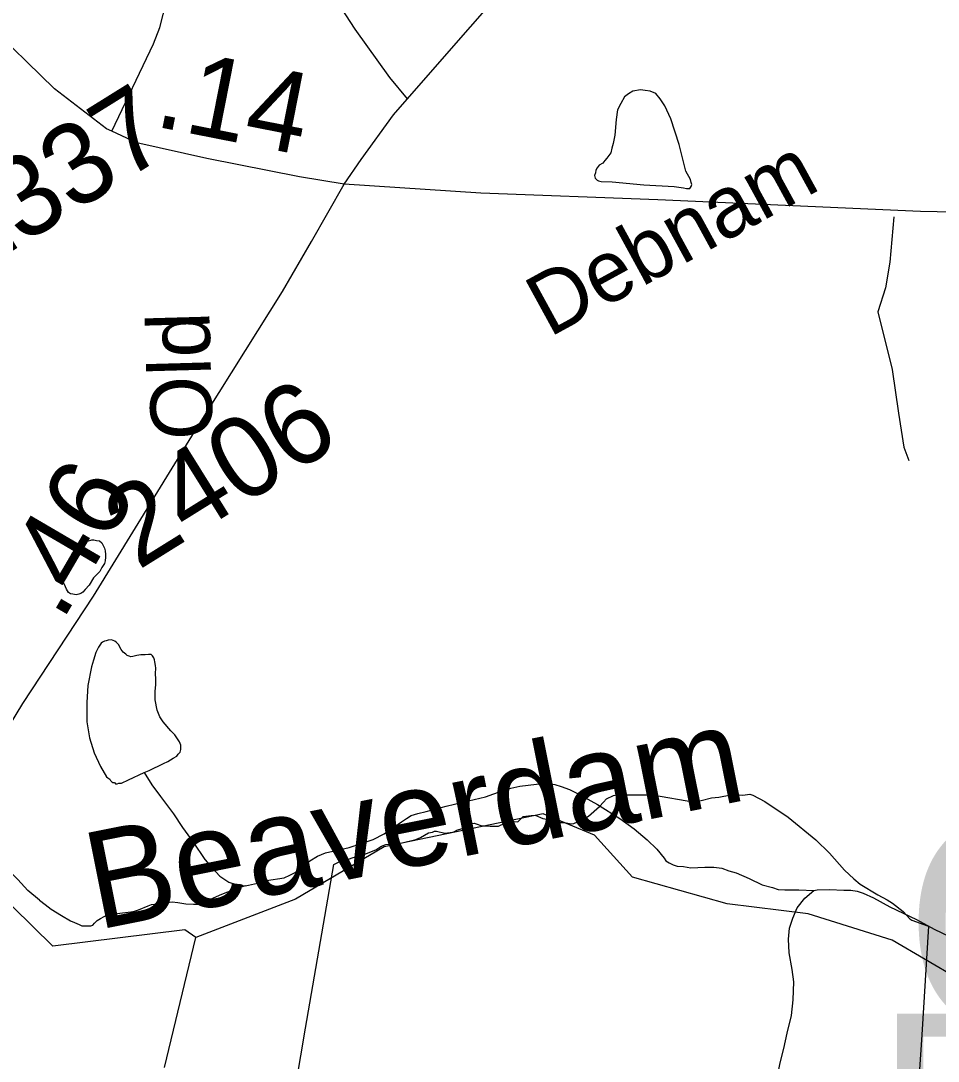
# Model space of a CAD drawing. Extents: x 2001466 to 31450019, y -30647475 to 847247.
# Drawn here: x 2203450 to 2206281, y 763287 to 766498 of the extents above; entities that cross this region are included whole.
import ezdxf

# ---------------------------------------------------------------- set-up
doc = ezdxf.new("R2010")
doc.units = 0
for name, color, linetype in [('Exist Boundary Political City Limit New', 7, 'Continuous'), ('Exist Hydrographic Creek Single Shore', 7, 'Continuous'), ('Exist Hydrographic Creek Single Shore Label', 7, 'Continuous'), ('Exist Hydrographic Misc Water Feature', 7, 'Continuous'), ('Exist Road Non-System Type 51', 7, 'Continuous'), ('Exist Road Secondary Mileage Hundredths English Label', 7, 'Continuous'), ('Exist Road Secondary Structure Culvert Number Label', 7, 'Continuous'), ('Exist Road Secondary Structure Pipe Number Label', 7, 'Continuous'), ('Exist Road Secondary Type 51 Attributed', 7, 'Continuous'), ('Exist Road Secondary Type 51 Label', 7, 'Continuous'), ('Exist Road Secondary Type 51 Number Label', 7, 'Continuous'), ('Map Preparation Boundary City Limit Buffer Line', 7, 'Continuous')]:
    doc.layers.add(name, color=color, linetype=linetype)

msp = doc.modelspace()

# ---------------------------------------------------------------- linework, layer by layer
at = {"layer": 'Exist Boundary Political City Limit New'}
for points in [[(2205037.2, 764045.9), (2205061.5, 764036.1), (2205101.2, 764029), (2205116.2, 764023.5), (2205129.2, 764023.5), (2205138, 764021.1), (2205150, 764019.6), (2205156.5, 764020.5), (2205188.8, 764034.8), (2205201.8, 764043.3), (2205236, 764073.3), (2205248, 764086.7), (2205258, 764096.4), (2205278.8, 764107.1), (2205287.5, 764109.5), (2205386.5, 764109.5), (2205422.8, 764105.4), (2205507, 764090.2), (2205527.2, 764089.1), (2205550.2, 764091.9), (2205582.2, 764099.5), (2205604.2, 764102.1), (2205641.5, 764109.2), (2205656.5, 764110.3), (2205678, 764108.3), (2205700.2, 764110.7), (2205709.2, 764108.4)], [(2205709.2, 764108.4), (2205746, 764088.1), (2205818.5, 764040), (2205904, 763970.3), (2205946.2, 763928.9), (2205992.5, 763876.3), (2206021.5, 763849.5), (2206041, 763833.6), (2206095.2, 763800.1), (2206123.5, 763784.9), (2206140.5, 763774.2), (2206173.5, 763749.2), (2206194.2, 763726.6), (2206199.8, 763722.1), (2206249, 763705.1), (2206251.5, 763703.6), (2206231.5, 763368.4), (2206190.5, 762771.4)], [(2204253.8, 762948.9), (2204328.2, 763388.7), (2204415.8, 763893.8), (2204431.8, 763902.3), (2204462, 763910.5), (2204469.5, 763913.7), (2204485.8, 763918.6), (2204497, 763924), (2204511.8, 763925.4), (2204545.2, 763939), (2204554.8, 763945.8), (2204563.5, 763950.6), (2204576.5, 763955.8), (2204603.2, 763956.6), (2204611, 763958.6), (2204626.8, 763961.1), (2204668.8, 763971.4), (2204683.8, 763977.6), (2204708.5, 763991.4), (2204720.2, 763994.1), (2204726.2, 763996.6), (2204733, 763996.9), (2204758.5, 763991.2), (2204783, 763994.1), (2204788.8, 763996.2), (2204795.5, 763999.9), (2204812, 764005.2), (2204819.8, 764009.9), (2204830.5, 764014.2), (2204841, 764020.8), (2204848.8, 764021.3), (2204855, 764019.6), (2204873, 764013.1), (2204888, 764013.1), (2204898.2, 764011.9), (2204924, 764012.6), (2204944.2, 764021.1), (2204973, 764026.8), (2204982.2, 764025.7), (2204984.5, 764026.8), (2205000, 764042.2), (2205025.5, 764045.4), (2205037.2, 764045.9)]]:
    msp.add_lwpolyline(points, dxfattribs=at)
at = {"layer": 'Exist Hydrographic Creek Single Shore'}
for points in [[(2203989.8, 763669), (2203956, 763692.6), (2203548.9, 763641.9), (2203237.9, 763946.8), (2203063, 764006.1), (2202770, 764212.2), (2202569.8, 764242.6), (2202435.9, 764324.1), (2202293, 764497.6), (2202158.9, 764572.5), (2202042.8, 764581.5), (2201934, 764678.8), (2201866.9, 764680.2), (2201567.9, 764551.9), (2201450.9, 764560.8), (2201267.9, 764643.3), (2201117, 764784.1), (2200965.9, 764839.8)], [(2207333.8, 763118), (2206648.9, 763361.7), (2206139, 763660.9), (2205880, 763741.6), (2205629.8, 763773), (2205337.8, 763854.4), (2205220.9, 763984.8), (2205061.8, 764050.4), (2204570.9, 763948.9), (2204297, 763787.3), (2203989.8, 763669)]]:
    msp.add_lwpolyline(points, dxfattribs=at)
at = {"layer": 'Exist Hydrographic Misc Water Feature'}
msp.add_line((2203892.8, 763267.4), (2203989.8, 763669), dxfattribs=at)
for points in [[(2205372.9, 765991.8), (2205466.8, 765986.5), (2205480.9, 765984.4), (2205495.1, 765982.7), (2205504.9, 765980.8), (2205510.9, 765980.7), (2205515.2, 765980.8), (2205518.7, 765986.8), (2205521.1, 765992.9), (2205519.1, 765998.9), (2205516.8, 766008.6), (2205502.5, 766034.7), (2205482.2, 766116.5), (2205455.9, 766196.3), (2205437.5, 766236), (2205423.3, 766258), (2205409.4, 766273.9), (2205392.8, 766281.7), (2205377, 766283.7), (2205362.8, 766285.8), (2205339.1, 766281.3), (2205325.1, 766273.2), (2205313.2, 766263.3), (2205301.3, 766243.1), (2205291.7, 766223.1), (2205287.6, 766193.3), (2205283.7, 766145.2), (2205278.2, 766119.3), (2205274.3, 766105.3), (2205270.6, 766091.2), (2205264.4, 766082.8), (2205258.5, 766074.8), (2205252.9, 766067.1), (2205246.4, 766058.7), (2205234.9, 766052.8), (2205228.7, 766044.8), (2205224.6, 766036.9), (2205223.2, 766028.6), (2205220.9, 766020.8), (2205223, 766012.8), (2205228.9, 766006.7), (2205232.8, 766004.9), (2205241, 766002.8), (2205274.7, 766001), (2205372.9, 765991.8)], [(2203693.9, 764798.9), (2203673.8, 764778.7), (2203660.1, 764756.5), (2203648.4, 764742.4), (2203640.6, 764734.3), (2203634.5, 764730.3), (2203628.5, 764728.4), (2203620.5, 764726.3), (2203610.3, 764728.3), (2203602.5, 764729.9), (2203596.3, 764734.1), (2203590.4, 764743.9), (2203584.2, 764757.8), (2203579.9, 764765.7), (2203578.3, 764775.7), (2203579.9, 764788.1), (2203582, 764797.9), (2203587.5, 764814.1), (2203595.7, 764829.9), (2203601.6, 764842), (2203609.4, 764856.2), (2203617.6, 764864.3), (2203625.2, 764874.1), (2203633.4, 764880.2), (2203643.5, 764886.4), (2203655, 764892.3), (2203669.3, 764896.3), (2203675.3, 764896.6), (2203683.5, 764894.5), (2203692.9, 764892.7), (2203699.3, 764886.9), (2203703.1, 764880.6), (2203707.5, 764870.6), (2203709.5, 764862.6), (2203711.3, 764850.9), (2203711.3, 764842.8), (2203709.7, 764830.9), (2203707.7, 764822.7), (2203699.7, 764810.5), (2203693.9, 764798.9)], [(2203830.1, 764177.9), (2203846.1, 764184), (2203890.2, 764206.1), (2203903.9, 764212.1), (2203919.5, 764222.3), (2203931.6, 764228.7), (2203935.7, 764234.5), (2203941.6, 764240.5), (2203943.5, 764248.7), (2203943.7, 764254.4), (2203943.3, 764262.6), (2203939.4, 764272.5), (2203933.4, 764282.3), (2203925.2, 764294.5), (2203913.1, 764306.5), (2203888.9, 764334.1), (2203878.9, 764350.2), (2203870.7, 764370.1), (2203864.5, 764401.9), (2203864.1, 764427.9), (2203866.2, 764449.9), (2203866.2, 764466.1), (2203865.8, 764484), (2203866, 764499.8), (2203865.5, 764508), (2203863.7, 764520), (2203861.9, 764526), (2203859.8, 764532), (2203855.7, 764537.9), (2203851.6, 764541.8), (2203843.6, 764541.8), (2203833.8, 764541.6), (2203819.8, 764541.7), (2203807.9, 764539.4), (2203795.8, 764535.6), (2203789.7, 764535.3), (2203783.7, 764537.4), (2203777.6, 764539.1), (2203773.7, 764543.4), (2203765.3, 764549.1), (2203759.5, 764557.3), (2203751.5, 764573.1), (2203745.2, 764579.3), (2203739.4, 764583), (2203729.2, 764587), (2203719.3, 764586.9), (2203713.4, 764584.9), (2203707.7, 764583), (2203701.3, 764580.7), (2203697.2, 764576.8), (2203693.7, 764570.9), (2203689.2, 764564.6), (2203681.6, 764548.8), (2203673.8, 764524.8), (2203667.9, 764504.6), (2203656, 764446.7), (2203652.9, 764394.5), (2203653.1, 764334.4), (2203661.3, 764284.5), (2203675.9, 764238.9), (2203696, 764196.9), (2203714, 764165), (2203718.1, 764161.1), (2203724.3, 764156.9), (2203726.1, 764153), (2203730.2, 764149.1), (2203734.1, 764147.4), (2203738.4, 764147.1), (2203742.3, 764143.2), (2203746.6, 764143), (2203752.6, 764145.4), (2203760.2, 764145.5), (2203782.3, 764155.5), (2203830.1, 764177.9)], [(2203830.1, 764177.9), (2203854.5, 764140.1), (2203880.3, 764104.2), (2203920.7, 764050.6), (2203949, 764008.6), (2203981.4, 763963.2), (2204017.9, 763909.3), (2204039.8, 763883.3), (2204064, 763857.8), (2204092.1, 763839.7), (2204114.7, 763831.9), (2204142.6, 763828.1)], [(2204142.6, 763828.1), (2204152.6, 763830.2), (2204180.1, 763836.6), (2204208.2, 763844.5), (2204262.3, 763853), (2204280.2, 763861.2), (2204296, 763869), (2204341.5, 763905.5), (2204365.5, 763919.7), (2204389.7, 763929.8), (2204463.5, 763946.3), (2204501.2, 763958.4), (2204537.3, 763970.9), (2204571.3, 763988.8), (2204601.1, 764009.1), (2204624.9, 764025.3), (2204640.6, 764035.5), (2204654.6, 764045.6), (2204674.7, 764051.5), (2204700.9, 764057.7), (2204762.2, 764074.4), (2204814.5, 764086.8), (2204884.2, 764103), (2204935.9, 764121.6), (2204962, 764129.8), (2204989.6, 764135.8), (2205041.7, 764142.1), (2205060, 764144.2), (2205080.1, 764142.4), (2205097.9, 764140.5), (2205117.8, 764134.7), (2205143.8, 764125.1), (2205167.8, 764113), (2205230.2, 764079.6), (2205298.7, 764036), (2205342.5, 764004.2), (2205382.9, 763970.5), (2205413.3, 763940.8), (2205435.4, 763913.1), (2205441.2, 763904.9), (2205451.2, 763898.9), (2205463.5, 763893), (2205475.6, 763889.2), (2205495.3, 763887.4), (2205517.7, 763883.7), (2205561.3, 763886), (2205589.4, 763886.2), (2205613.4, 763882.2), (2205635.4, 763874.4), (2205657.5, 763868.6), (2205697.9, 763850.7), (2205737.9, 763830.9), (2205769.7, 763823.3), (2205787.9, 763817.3), (2205807.6, 763815.5), (2205851.7, 763815.7), (2205897.8, 763814)], [(2203506.9, 763783.7), (2203470.8, 763813.5), (2203440.7, 763847.3), (2203412.2, 763875.1), (2203380.2, 763904.7)], [(2204142.6, 763828.1), (2204106.5, 763816), (2204068.8, 763801.5), (2204024.7, 763781.4)], [(2205748.3, 762895.5), (2205753.7, 762955.5), (2205763.5, 763009.6), (2205767, 763023.7), (2205770.7, 763063.7), (2205758.6, 763115.4), (2205760.4, 763155.3), (2205772.3, 763195.7), (2205783.8, 763231.7), (2205793.4, 763281.8), (2205805.1, 763325.9), (2205815.2, 763373.8), (2205828.3, 763427.8), (2205833.8, 763476.1), (2205835.5, 763531.8), (2205831.2, 763569.8), (2205821.1, 763621.5), (2205818.9, 763663.7), (2205822.8, 763697.6), (2205832.4, 763727.8), (2205846.4, 763759.8), (2205869.9, 763789.8), (2205897.8, 763814)], [(2205897.8, 763814), (2205907.5, 763816.2), (2205945.8, 763816.5), (2205989.7, 763814.8), (2206011.4, 763815.1), (2206031.7, 763811.3), (2206049.8, 763805.3), (2206082, 763791.5), (2206132, 763763.6), (2206214.4, 763724.4), (2206268.6, 763694.7), (2206316.7, 763671.2)], [(2203506.9, 763783.7), (2203525.2, 763770), (2203543.2, 763755.9), (2203575.2, 763736.1), (2203603.1, 763720.5), (2203615.4, 763714.6), (2203629.3, 763708.8), (2203633.6, 763706.6), (2203637.5, 763704.7), (2203643.5, 763704.7), (2203647.4, 763704.9), (2203659.7, 763704.7), (2203665.6, 763705), (2203671.4, 763706.9), (2203677.1, 763713), (2203685.3, 763721.1), (2203695.1, 763726.9), (2203707.2, 763733.2), (2203715.2, 763737.2), (2203723.2, 763739.3), (2203740.9, 763741.4), (2203755.2, 763743.3), (2203788.7, 763747.7), (2203801, 763749.9), (2203812.6, 763753.8), (2203843.2, 763766.2), (2203852.8, 763770), (2203870.9, 763772.1), (2203900.6, 763776.6), (2203916.6, 763778.6), (2203934.7, 763776.7), (2203958.6, 763772.7), (2203982.6, 763771.1), (2204002.5, 763771.3)], [(2204024.7, 763781.4), (2204012.6, 763775.1), (2204002.5, 763771.3)]]:
    msp.add_lwpolyline(points, dxfattribs=at)
at = {"layer": 'Exist Road Non-System Type 51'}
for points in [[(2204643.4, 766257.5), (2204588.7, 766323.4), (2204481.9, 766472.4), (2204399.6, 766600.3), (2204336.5, 766682.7), (2204275.2, 766772.1), (2204240.2, 766822.9), (2204157.9, 766914)], [(2206144.6, 765893.6), (2206132.3, 765752.9), (2206118.7, 765673.7), (2206095.5, 765600), (2206139.8, 765422.4), (2206159, 765287.2), (2206175.3, 765182.1), (2206191.2, 765140.9)]]:
    msp.add_lwpolyline(points, dxfattribs=at)
at = {"layer": 'Exist Road Secondary Type 51 Attributed'}
for points in [[(2204448.1, 765994.5), (2204500.5, 766069.9), (2204599.9, 766208.2), (2204729.1, 766354.8), (2205056.1, 766729.6), (2205382, 767071), (2205663, 767401.9), (2206059, 767857.4), (2206440.5, 768298.2), (2206826, 768750.6), (2207187.6, 769182), (2207392.1, 769439.6), (2207534.5, 769643.8), (2207818.5, 770057.4), (2208018.9, 770370.5)], [(2203730.5, 766157.3), (2203713.6, 766165.2), (2203553.5, 766288.8), (2203340, 766496.1), (2203099.3, 766701.4), (2202750.9, 766986.2), (2202612.1, 767098.1), (2202541.2, 767143.6), (2202458.9, 767187.9)], [(2203730.5, 766157.3), (2203858.7, 766427), (2203879.1, 766477.4), (2203899.2, 766557.9)], [(2204448.1, 765994.5), (2204310, 766016.5), (2204023.3, 766073.1), (2203807.7, 766121.3), (2203730.5, 766157.3)], [(2203166.8, 763911.8), (2203313.3, 764158.9), (2203455.6, 764391.4), (2203674.3, 764722.3), (2203986.2, 765229.1), (2204257.2, 765662.6), (2204347.2, 765817.6), (2204448.1, 765994.5)], [(2209939, 765816.5), (2209585.9, 765821.8), (2208800.1, 765853.2), (2208126.2, 765869.9), (2206949, 765895.1), (2206227, 765909.7), (2205416, 765945.3), (2204869.8, 765966.3), (2204448.1, 765994.5)]]:
    msp.add_lwpolyline(points, dxfattribs=at)
at = {"layer": 'Map Preparation Boundary City Limit Buffer Line'}
for points in [[(2205037.2, 764045.9), (2205061.5, 764036.1), (2205101.2, 764029), (2205116.2, 764023.5), (2205129.2, 764023.5), (2205138, 764021.1), (2205150, 764019.6), (2205156.5, 764020.5), (2205188.8, 764034.8), (2205201.8, 764043.3), (2205236, 764073.3), (2205248, 764086.7), (2205258, 764096.4), (2205278.8, 764107.1), (2205287.5, 764109.5), (2205386.5, 764109.5), (2205422.8, 764105.4), (2205507, 764090.2), (2205527.2, 764089.1), (2205550.2, 764091.9), (2205582.2, 764099.5), (2205604.2, 764102.1), (2205641.5, 764109.2), (2205656.5, 764110.3), (2205678, 764108.3), (2205700.2, 764110.7), (2205709.2, 764108.4)], [(2205709.2, 764108.4), (2205746, 764088.1), (2205818.5, 764040), (2205904, 763970.3), (2205946.2, 763928.9), (2205992.5, 763876.3), (2206021.5, 763849.5), (2206041, 763833.6), (2206095.2, 763800.1), (2206123.5, 763784.9), (2206140.5, 763774.2), (2206173.5, 763749.2), (2206194.2, 763726.6), (2206199.8, 763722.1), (2206249, 763705.1), (2206251.5, 763703.6), (2206231.5, 763368.4), (2206190.5, 762771.4)], [(2204253.8, 762948.9), (2204328.2, 763388.7), (2204415.8, 763893.8), (2204431.8, 763902.3), (2204462, 763910.5), (2204469.5, 763913.7), (2204485.8, 763918.6), (2204497, 763924), (2204511.8, 763925.4), (2204545.2, 763939), (2204554.8, 763945.8), (2204563.5, 763950.6), (2204576.5, 763955.8), (2204603.2, 763956.6), (2204611, 763958.6), (2204626.8, 763961.1), (2204668.8, 763971.4), (2204683.8, 763977.6), (2204708.5, 763991.4), (2204720.2, 763994.1), (2204726.2, 763996.6), (2204733, 763996.9), (2204758.5, 763991.2), (2204783, 763994.1), (2204788.8, 763996.2), (2204795.5, 763999.9), (2204812, 764005.2), (2204819.8, 764009.9), (2204830.5, 764014.2), (2204841, 764020.8), (2204848.8, 764021.3), (2204855, 764019.6), (2204873, 764013.1), (2204888, 764013.1), (2204898.2, 764011.9), (2204924, 764012.6), (2204944.2, 764021.1), (2204973, 764026.8), (2204982.2, 764025.7), (2204984.5, 764026.8), (2205000, 764042.2), (2205025.5, 764045.4), (2205037.2, 764045.9)]]:
    msp.add_lwpolyline(points, dxfattribs=at)

# ---------------------------------------------------------------- texts
at = {"layer": 'Exist Hydrographic Creek Single Shore Label'}
msp.add_text('Beaverdam', height=300, rotation=11.332, dxfattribs=at).set_placement((2203685.4, 763691.6))
at = {"layer": 'Exist Road Secondary Mileage Hundredths English Label'}
for s, rotation, p in [('.14', 348.8432, (2203856.9, 766173.6)), ('.46', 59.6803, (2203576.2, 764640.7))]:
    msp.add_text(s, height=250, rotation=rotation, dxfattribs=at).set_placement(p)
at = {"layer": 'Exist Road Secondary Structure Culvert Number Label'}
msp.add_text('C978', height=656.17, dxfattribs=at).set_placement((2206176.5, 763384.2))
at = {"layer": 'Exist Road Secondary Structure Pipe Number Label'}
msp.add_text('P191', height=656.17, dxfattribs=at).set_placement((2206081.9, 762777.3))
at = {"layer": 'Exist Road Secondary Type 51 Label'}
for s, rotation, p in [('Debnam', 28.6833, (2205081.1, 765519.7)), ('Old', 91.5983, (2204042.3, 765207.2))]:
    msp.add_text(s, height=190, rotation=rotation, dxfattribs=at).set_placement(p)
at = {"layer": 'Exist Road Secondary Type 51 Number Label'}
for s, p in [('2337', (2203295.5, 765707.9)), ('2406', (2203811.6, 764801))]:
    msp.add_text(s, height=250, rotation=31.918, dxfattribs=at).set_placement(p)

doc.saveas('drawing.dxf')
